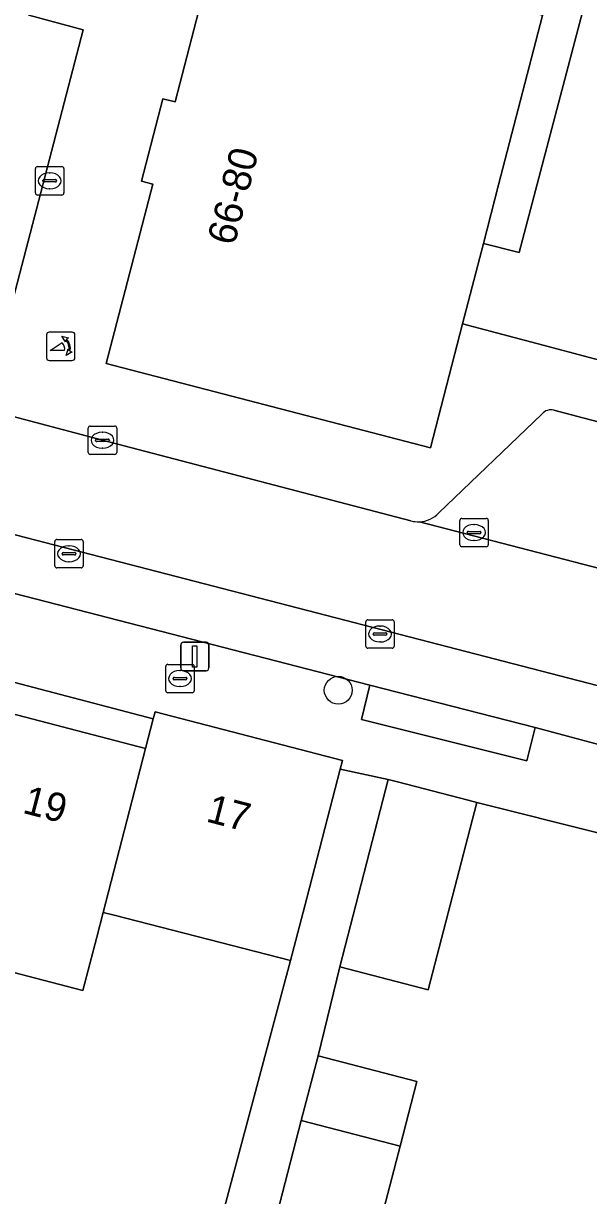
# Model space of a CAD drawing. Extents: x 163683 to 164494, y 382709 to 383872.
# Drawn here: x 164160.65 to 164180.51, y 383184.47 to 383225.65 of the extents above; entities that cross this region are included whole.
import ezdxf

# ---------------------------------------------------------------- set-up
doc = ezdxf.new("R2010")
doc.units = 0
for name, color, linetype in [('IMGEO_Boom', 7, 'Continuous'), ('IMGEO_Brandkraan', 7, 'Continuous'), ('IMGEO_Erf', 7, 'Continuous'), ('IMGEO_Groenvoorziening', 7, 'Continuous'), ('IMGEO_Kolk', 7, 'Continuous'), ('IMGEO_Lichtmast', 7, 'Continuous'), ('IMGEO_Muur', 7, 'Continuous'), ('IMGEO_Pand', 7, 'Continuous'), ('IMGEO_Pand_nummerreeks', 7, 'Continuous'), ('IMGEO_Parkeervlak_open', 7, 'Continuous'), ('IMGEO_Poller', 7, 'Continuous'), ('IMGEO_Rijbaan_lokaal_open', 7, 'Continuous'), ('IMGEO_Voetpad_open', 7, 'Continuous')]:
    doc.layers.add(name, color=color, linetype=linetype)

msp = doc.modelspace()

# ---------------------------------------------------------------- linework, layer by layer
at = {"layer": 'IMGEO_Boom'}
msp.add_circle((164171.714, 383202.223), 0.489, dxfattribs=at)
at = {"layer": 'IMGEO_Brandkraan'}
for p, q in [((164165.729, 383203.132), (164166.581, 383203.132)), ((164165.654, 383202.206), (164165.654, 383203.058)), ((164165.956, 383202.675), (164166.354, 383202.675)), ((164166.142, 383202.912), (164166.167, 383202.912)), ((164166.655, 383203.058), (164166.655, 383202.206)), ((164165.913, 383202.626), (164165.913, 383202.638)), ((164166.351, 383202.589), (164165.953, 383202.589)), ((164166.165, 383202.352), (164166.14, 383202.352)), ((164166.397, 383202.638), (164166.397, 383202.626)), ((164166.581, 383202.132), (164165.729, 383202.132))]:
    msp.add_line(p, q, dxfattribs=at)
for points in [[(164165.729, 383203.132), (164166.581, 383203.132)], [(164165.654, 383202.206), (164165.654, 383203.058)], [(164166.655, 383203.058), (164166.655, 383202.206)], [(164166.581, 383202.132), (164165.729, 383202.132)]]:
    msp.add_lwpolyline(points, dxfattribs=at)
for centre, radius, start, end in [((164165.731, 383203.056), 0.0765, 91.552, 178.448), ((164165.731, 383203.056), 0.0765, 91.552, 178.448), ((164166.579, 383203.056), 0.0765, 1.552, 88.448), ((164166.579, 383203.056), 0.0765, 1.552, 88.448), ((164165.953, 383202.635), 0.0403, 85.8775, 175.7526), ((164166.358, 383202.637), 0.0386, 1.7309, 96.639), ((164165.95, 383202.625), 0.0366, 178.938, 274.7102), ((164166.354, 383202.632), 0.043, 264.8664, 352.4533), ((164165.731, 383202.208), 0.0765, 181.552, 268.448), ((164165.731, 383202.208), 0.0765, 181.552, 268.448), ((164166.579, 383202.208), 0.0765, 271.552, 358.448), ((164166.579, 383202.208), 0.0765, 271.552, 358.448)]:
    msp.add_arc(centre, radius, start, end, dxfattribs=at)
for centre, major_axis, ratio, start_param, end_param in [((164166.141, 383202.632), (-0.387, 0.002), 0.722429, 4.712389, 7.853982), ((164166.166, 383202.632), (-0.39, 0.002), 0.717154, 1.570796, 4.712389)]:
    msp.add_ellipse(centre, major_axis=major_axis, ratio=ratio, start_param=start_param, end_param=end_param, dxfattribs=at)
at = {"layer": 'IMGEO_Erf'}
msp.add_lwpolyline([(164131.207, 383210.146), (164128.316, 383210.906), (164127.838, 383209.088), (164130.878, 383208.299), (164131.051, 383208.967), (164136.711, 383207.499), (164142.264, 383206.059), (164147.926, 383204.591), (164153.513, 383203.142), (164159.1, 383201.693), (164164.943, 383200.178), (164165.211, 383201.212)], close=True, dxfattribs=at)
for points in [[(164180.944, 383184.366), (164181.629, 383187), (164182.658, 383186.732), (164183.379, 383189.505), (164183.551, 383190.167), (164183.712, 383190.125), (164184.009, 383191.261), (164185.275, 383196.098), (164176.583, 383198.281), (164174.876, 383191.699), (164171.766, 383192.505), (164171.003, 383189.379), (164174.475, 383188.478), (164173.885, 383186.203), (164172.661, 383181.485)], [(164158.018, 383176.482), (164162.462, 383175.349), (164163.331, 383178.679), (164166.094, 383177.959), (164170.035, 383192.729), (164163.838, 383194.317), (164163.458, 383194.414), (164163.235, 383193.547), (164162.74, 383191.672), (164159.992, 383192.384)]]:
    msp.add_lwpolyline(points, dxfattribs=at)
at = {"layer": 'IMGEO_Groenvoorziening'}
for points in [[(164211.56, 383234.158), (164211.902, 383235.056), (164184.544, 383242.181), (164182.325, 383233.76), (164178.067, 383217.602), (164176.82, 383217.925), (164176.086, 383215.093), (164178.697, 383214.405), (164180.721, 383213.871), (164201.717, 383208.336), (164202.06, 383209.236)], [(164161.999, 383230.304), (164163.898, 383229.799), (164166.572, 383240.009), (164160.833, 383241.512), (164155.374, 383220.693), (164159.923, 383214.583), (164162.755, 383225.429), (164160.846, 383225.945)]]:
    msp.add_lwpolyline(points, close=True, dxfattribs=at)
at = {"layer": 'IMGEO_Kolk'}
for p, q in [((164161.073, 383219.698), (164161.073, 383220.55)), ((164161.148, 383220.624), (164162, 383220.624)), ((164161.561, 383220.404), (164161.586, 383220.404)), ((164162.074, 383220.55), (164162.074, 383219.698)), ((164161.332, 383220.118), (164161.332, 383220.13)), ((164161.77, 383220.081), (164161.372, 383220.081)), ((164161.375, 383220.167), (164161.773, 383220.167)), ((164161.816, 383220.13), (164161.816, 383220.118)), ((164162, 383219.624), (164161.148, 383219.624)), ((164161.584, 383219.844), (164161.559, 383219.844)), ((164162.927, 383210.58), (164162.927, 383211.432)), ((164163.002, 383211.506), (164163.854, 383211.506)), ((164163.928, 383211.432), (164163.928, 383210.58)), ((164163.186, 383211), (164163.186, 383211.012)), ((164163.624, 383210.963), (164163.226, 383210.963)), ((164163.229, 383211.049), (164163.627, 383211.049)), ((164163.415, 383211.286), (164163.44, 383211.286)), ((164163.67, 383211.012), (164163.67, 383211)), ((164163.854, 383210.506), (164163.002, 383210.506)), ((164163.438, 383210.726), (164163.413, 383210.726)), ((164175.987, 383207.336), (164175.987, 383208.188)), ((164176.062, 383208.262), (164176.914, 383208.262)), ((164176.475, 383208.042), (164176.5, 383208.042)), ((164176.988, 383208.188), (164176.988, 383207.336)), ((164176.246, 383207.756), (164176.246, 383207.768)), ((164176.684, 383207.719), (164176.286, 383207.719)), ((164176.289, 383207.805), (164176.687, 383207.805)), ((164176.73, 383207.768), (164176.73, 383207.756)), ((164161.751, 383206.593), (164161.751, 383207.445)), ((164161.826, 383207.519), (164162.678, 383207.519)), ((164162.239, 383207.299), (164162.264, 383207.299)), ((164162.752, 383207.445), (164162.752, 383206.593)), ((164176.914, 383207.262), (164176.062, 383207.262)), ((164176.498, 383207.482), (164176.473, 383207.482)), ((164162.01, 383207.013), (164162.01, 383207.025)), ((164162.448, 383206.976), (164162.05, 383206.976)), ((164162.053, 383207.062), (164162.451, 383207.062)), ((164162.494, 383207.025), (164162.494, 383207.013)), ((164162.678, 383206.519), (164161.826, 383206.519)), ((164162.262, 383206.739), (164162.237, 383206.739)), ((164172.682, 383203.773), (164172.682, 383204.625)), ((164172.757, 383204.699), (164173.609, 383204.699)), ((164173.17, 383204.479), (164173.195, 383204.479)), ((164173.683, 383204.625), (164173.683, 383203.773)), ((164172.941, 383204.193), (164172.941, 383204.205)), ((164173.379, 383204.156), (164172.981, 383204.156)), ((164172.984, 383204.242), (164173.382, 383204.242)), ((164173.193, 383203.919), (164173.168, 383203.919)), ((164173.425, 383204.205), (164173.425, 383204.193)), ((164173.609, 383203.699), (164172.757, 383203.699))]:
    msp.add_line(p, q, dxfattribs=at)
for points in [[(164161.073, 383219.698), (164161.073, 383220.55)], [(164161.148, 383220.624), (164162, 383220.624)], [(164162.074, 383220.55), (164162.074, 383219.698)], [(164162, 383219.624), (164161.148, 383219.624)], [(164162.927, 383210.58), (164162.927, 383211.432)], [(164163.002, 383211.506), (164163.854, 383211.506)], [(164163.928, 383211.432), (164163.928, 383210.58)], [(164163.854, 383210.506), (164163.002, 383210.506)], [(164175.987, 383207.336), (164175.987, 383208.188)], [(164176.062, 383208.262), (164176.914, 383208.262)], [(164176.988, 383208.188), (164176.988, 383207.336)], [(164161.751, 383206.593), (164161.751, 383207.445)], [(164161.826, 383207.519), (164162.678, 383207.519)], [(164162.752, 383207.445), (164162.752, 383206.593)], [(164176.914, 383207.262), (164176.062, 383207.262)], [(164162.678, 383206.519), (164161.826, 383206.519)], [(164172.682, 383203.773), (164172.682, 383204.625)], [(164172.757, 383204.699), (164173.609, 383204.699)], [(164173.683, 383204.625), (164173.683, 383203.773)], [(164173.609, 383203.699), (164172.757, 383203.699)]]:
    msp.add_lwpolyline(points, dxfattribs=at)
for centre, radius, start, end in [((164161.15, 383220.548), 0.0765, 91.552, 178.448), ((164161.15, 383220.548), 0.0765, 91.552, 178.448), ((164161.998, 383220.548), 0.0765, 1.552, 88.448), ((164161.998, 383220.548), 0.0765, 1.552, 88.448), ((164161.372, 383220.127), 0.0403, 85.8775, 175.7526), ((164161.369, 383220.117), 0.0366, 178.938, 274.7102), ((164161.773, 383220.124), 0.043, 264.8664, 352.4533), ((164161.777, 383220.129), 0.0386, 1.7309, 96.639), ((164161.15, 383219.7), 0.0765, 181.552, 268.448), ((164161.15, 383219.7), 0.0765, 181.552, 268.448), ((164161.998, 383219.7), 0.0765, 271.552, 358.448), ((164161.998, 383219.7), 0.0765, 271.552, 358.448), ((164163.004, 383211.43), 0.0765, 91.552, 178.448), ((164163.004, 383211.43), 0.0765, 91.552, 178.448), ((164163.852, 383211.43), 0.0765, 1.552, 88.448), ((164163.852, 383211.43), 0.0765, 1.552, 88.448), ((164163.226, 383211.009), 0.0403, 85.8775, 175.7526), ((164163.223, 383210.999), 0.0366, 178.938, 274.7102), ((164163.627, 383211.006), 0.043, 264.8664, 352.4533), ((164163.631, 383211.011), 0.0386, 1.7309, 96.639), ((164163.004, 383210.582), 0.0765, 181.552, 268.448), ((164163.004, 383210.582), 0.0765, 181.552, 268.448), ((164163.852, 383210.582), 0.0765, 271.552, 358.448), ((164163.852, 383210.582), 0.0765, 271.552, 358.448), ((164176.064, 383208.186), 0.0765, 91.552, 178.448), ((164176.064, 383208.186), 0.0765, 91.552, 178.448), ((164176.912, 383208.186), 0.0765, 1.552, 88.448), ((164176.912, 383208.186), 0.0765, 1.552, 88.448), ((164176.286, 383207.765), 0.0403, 85.8775, 175.7526), ((164176.283, 383207.755), 0.0366, 178.938, 274.7102), ((164176.687, 383207.762), 0.043, 264.8664, 352.4533), ((164176.691, 383207.767), 0.0386, 1.7309, 96.639), ((164161.828, 383207.443), 0.0765, 91.552, 178.448), ((164161.828, 383207.443), 0.0765, 91.552, 178.448), ((164162.676, 383207.443), 0.0765, 1.552, 88.448), ((164162.676, 383207.443), 0.0765, 1.552, 88.448), ((164176.064, 383207.338), 0.0765, 181.552, 268.448), ((164176.064, 383207.338), 0.0765, 181.552, 268.448), ((164176.912, 383207.338), 0.0765, 271.552, 358.448), ((164176.912, 383207.338), 0.0765, 271.552, 358.448), ((164162.05, 383207.022), 0.0403, 85.8775, 175.7526), ((164162.047, 383207.012), 0.0366, 178.938, 274.7102), ((164162.451, 383207.019), 0.043, 264.8664, 352.4533), ((164162.455, 383207.024), 0.0386, 1.7309, 96.639), ((164161.828, 383206.595), 0.0765, 181.552, 268.448), ((164161.828, 383206.595), 0.0765, 181.552, 268.448), ((164162.676, 383206.595), 0.0765, 271.552, 358.448), ((164162.676, 383206.595), 0.0765, 271.552, 358.448), ((164172.759, 383204.623), 0.0765, 91.552, 178.448), ((164172.759, 383204.623), 0.0765, 91.552, 178.448), ((164173.607, 383204.623), 0.0765, 1.552, 88.448), ((164173.607, 383204.623), 0.0765, 1.552, 88.448), ((164172.981, 383204.202), 0.0403, 85.8775, 175.7526), ((164172.978, 383204.192), 0.0366, 178.938, 274.7102), ((164173.382, 383204.199), 0.043, 264.8664, 352.4533), ((164173.386, 383204.204), 0.0386, 1.7309, 96.639), ((164172.759, 383203.775), 0.0765, 181.552, 268.448), ((164172.759, 383203.775), 0.0765, 181.552, 268.448), ((164173.607, 383203.775), 0.0765, 271.552, 358.448), ((164173.607, 383203.775), 0.0765, 271.552, 358.448)]:
    msp.add_arc(centre, radius, start, end, dxfattribs=at)
for centre, major_axis, ratio, start_param, end_param in [((164161.56, 383220.124), (-0.387, 0.002), 0.722429, 4.712389, 7.853982), ((164161.585, 383220.124), (-0.39, 0.002), 0.717154, 1.570796, 4.712389), ((164163.414, 383211.006), (-0.387, 0.002), 0.722429, 4.712389, 7.853982), ((164163.439, 383211.006), (-0.39, 0.002), 0.717154, 1.570796, 4.712389), ((164176.474, 383207.762), (-0.387, 0.002), 0.722429, 4.712389, 7.853982), ((164176.499, 383207.762), (-0.39, 0.002), 0.717154, 1.570796, 4.712389), ((164162.238, 383207.019), (-0.387, 0.002), 0.722429, 4.712389, 7.853982), ((164162.263, 383207.019), (-0.39, 0.002), 0.717154, 1.570796, 4.712389), ((164173.169, 383204.199), (-0.387, 0.002), 0.722429, 4.712389, 7.853982), ((164173.194, 383204.199), (-0.39, 0.002), 0.717154, 1.570796, 4.712389)]:
    msp.add_ellipse(centre, major_axis=major_axis, ratio=ratio, start_param=start_param, end_param=end_param, dxfattribs=at)
at = {"layer": 'IMGEO_Lichtmast'}
for p, q in [((164166.277, 383203.906), (164167.067, 383203.906)), ((164167.067, 383203.906), (164166.277, 383203.906)), ((164166.177, 383203.006), (164166.177, 383203.806)), ((164166.177, 383203.806), (164166.177, 383203.006)), ((164167.167, 383203.806), (164167.167, 383203.006)), ((164167.167, 383203.006), (164167.167, 383203.806)), ((164167.067, 383202.906), (164166.277, 383202.906)), ((164166.277, 383202.906), (164167.067, 383202.906))]:
    msp.add_line(p, q, dxfattribs=at)
msp.add_lwpolyline([(164166.597, 383203.781), (164166.747, 383203.781), (164166.747, 383203.031), (164166.597, 383203.031), (164166.597, 383203.781)], dxfattribs=at)
for centre, start, end in [((164166.277, 383203.806), 90, 180), ((164166.277, 383203.806), 90, 180), ((164167.067, 383203.806), 0, 90), ((164167.067, 383203.806), 360, 90), ((164166.277, 383203.006), 180, 270), ((164166.277, 383203.006), 180, 270), ((164167.067, 383203.006), 270, 0), ((164167.067, 383203.006), 270, 0)]:
    msp.add_arc(centre, 0.1, start, end, dxfattribs=at)
at = {"layer": 'IMGEO_Muur'}
msp.add_lwpolyline([(164176.583, 383198.281), (164185.275, 383196.098)], dxfattribs=at)
at = {"layer": 'IMGEO_Pand'}
for points in [[(164177.352, 383219.977), (164178.895, 383225.928), (164167.529, 383228.876), (164165.979, 383222.898), (164165.555, 383223.008), (164164.803, 383220.106), (164165.194, 383220.005), (164163.56, 383213.701), (164174.958, 383210.745), (164176.086, 383215.093), (164176.82, 383217.925)], [(164164.943, 383200.178), (164159.1, 383201.693), (164156.935, 383193.343), (164157.041, 383193.315), (164156.463, 383191.088), (164156.215, 383190.131), (164159.207, 383189.356), (164159.992, 383192.384), (164162.74, 383191.672), (164163.235, 383193.547), (164163.458, 383194.414)], [(164171.782, 383199.454), (164171.86, 383199.754), (164165.276, 383201.461), (164165.211, 383201.212), (164164.943, 383200.178), (164163.458, 383194.414), (164163.838, 383194.317), (164170.035, 383192.729), (164170.605, 383194.915)], [(164173.798, 383199.003), (164173.473, 383199.087), (164171.766, 383192.505), (164174.876, 383191.699), (164176.583, 383198.281), (164176.279, 383198.36)], [(164170.413, 383187.106), (164173.885, 383186.203), (164174.475, 383188.478), (164171.003, 383189.379)], [(164170.413, 383187.106), (164169.188, 383182.386), (164172.661, 383181.485), (164173.885, 383186.203)]]:
    msp.add_lwpolyline(points, close=True, dxfattribs=at)
at = {"layer": 'IMGEO_Parkeervlak_open'}
for points in [[(164178.872, 383211.928), (164175.248, 383208.459)], [(164194.367, 383208.132), (164180.308, 383211.798), (164179.296, 383212.06)], [(164174.565, 383208.139), (164191.519, 383203.748)]]:
    msp.add_lwpolyline(points, dxfattribs=at)
for centre, radius, start, end in [((164179.186, 383211.667), 0.408, 74.3234, 140.2615), ((164174.529, 383209.105), 0.967, 272.1531, 318.0551)]:
    msp.add_arc(centre, radius, start, end, dxfattribs=at)
at = {"layer": 'IMGEO_Poller'}
for p, q in [((164161.463, 383214.71), (164161.463, 383213.903)), ((164161.463, 383214.71), (164161.463, 383213.903)), ((164162.365, 383214.805), (164161.557, 383214.805)), ((164162.365, 383214.805), (164161.557, 383214.805)), ((164162.459, 383213.903), (164162.459, 383214.71)), ((164162.459, 383213.903), (164162.459, 383214.71)), ((164161.557, 383213.808), (164162.365, 383213.808)), ((164161.557, 383213.808), (164162.365, 383213.808))]:
    msp.add_line(p, q, dxfattribs=at)
for points in [[(164162.142, 383214.534), (164162.13, 383214.461), (164162.005, 383214.666)], [(164162.005, 383214.666), (164162.236, 383214.6), (164162.165, 383214.568)], [(164162.098, 383214.161), (164161.585, 383214.161), (164162.015, 383214.436)], [(164162.158, 383213.989), (164162.224, 383214.22), (164162.254, 383214.152)], [(164162.29, 383214.125), (164162.362, 383214.114), (164162.158, 383213.989)]]:
    msp.add_lwpolyline(points, dxfattribs=at)
for centre, radius, start, end in [((164161.557, 383214.71), 0.0946, 90, 180), ((164161.557, 383214.71), 0.0946, 90, 180), ((164162.365, 383214.71), 0.0946, 0, 90), ((164162.365, 383214.71), 0.0946, 0, 90), ((164161.77, 383214.211), 0.332, 351.3247, 42.4854), ((164161.784, 383214.221), 0.476, 351.7527, 41.1691), ((164161.784, 383214.221), 0.516, 349.3569, 42.2912), ((164161.557, 383213.903), 0.0946, 180, 270), ((164161.557, 383213.903), 0.0946, 180, 270), ((164162.365, 383213.903), 0.0946, 270, 0), ((164162.365, 383213.903), 0.0946, 270, 0)]:
    msp.add_arc(centre, radius, start, end, dxfattribs=at)
at = {"layer": 'IMGEO_Rijbaan_lokaal_open'}
for points in [[(164191.674, 383199.573), (164137.37, 383213.628), (164065.47, 383232.191)], [(164065.47, 383232.191), (164137.37, 383213.628), (164191.674, 383199.573)], [(164067.443, 383229.643), (164078.076, 383226.898), (164083.857, 383225.406), (164123.682, 383215.09), (164133.127, 383212.643), (164172.83, 383202.406), (164178.631, 383200.91), (164182.52, 383199.875), (164183.453, 383199.638), (164188.301, 383198.414)], [(164174.271, 383208.173), (164163.428, 383211.006), (164159.311, 383212.095), (164145.758, 383215.595), (164145.029, 383215.764), (164142.92, 383216.322), (164142.358, 383216.47), (164142.06, 383216.549), (164130.537, 383219.506), (164130.19, 383219.614), (164130.16, 383219.621), (164130.108, 383219.634), (164115.834, 383223.308), (164112.708, 383224.101)], [(164191.936, 383199.519), (164193.144, 383203.259), (164191.577, 383203.719), (164191.548, 383203.733), (164191.519, 383203.748), (164174.565, 383208.139)]]:
    msp.add_lwpolyline(points, dxfattribs=at)
msp.add_arc((164174.531, 383209.136), 0.997, 254.8684, 271.9381, dxfattribs=at)
at = {"layer": 'IMGEO_Voetpad_open'}
for points in [[(164165.555, 383223.008), (164165.979, 383222.898), (164167.529, 383228.876), (164169.144, 383235.102), (164168.728, 383235.21), (164169.485, 383238.13), (164169.905, 383238.021), (164171.568, 383244.434), (164171.842, 383245.49), (164168.256, 383246.436), (164166.572, 383240.009), (164163.898, 383229.799), (164161.999, 383230.304), (164160.846, 383225.945), (164162.755, 383225.429), (164159.923, 383214.583)], [(164211.56, 383234.158), (164202.06, 383209.236), (164201.717, 383208.336), (164180.721, 383213.871), (164178.697, 383214.405), (164176.086, 383215.093), (164174.958, 383210.745), (164163.56, 383213.701), (164165.194, 383220.005), (164164.803, 383220.106), (164165.555, 383223.008)], [(164142.358, 383216.47), (164142.92, 383216.322), (164145.029, 383215.764), (164145.758, 383215.595), (164146.056, 383216.729), (164154.883, 383214.442), (164159.598, 383213.22), (164159.311, 383212.095), (164163.428, 383211.006), (164174.271, 383208.173)], [(164188.301, 383198.414), (164183.453, 383199.638), (164182.52, 383199.875), (164178.631, 383200.91), (164178.343, 383199.742), (164172.528, 383201.19), (164172.83, 383202.406), (164133.127, 383212.643)], [(164175.248, 383208.459), (164178.872, 383211.928)], [(164179.296, 383212.06), (164180.308, 383211.798), (164194.367, 383208.132)], [(164131.207, 383210.146), (164165.211, 383201.212), (164165.276, 383201.461), (164171.86, 383199.754), (164171.782, 383199.454), (164173.473, 383199.087), (164173.798, 383199.003), (164176.279, 383198.36), (164176.583, 383198.281), (164185.275, 383196.098), (164194.537, 383193.772), (164196.623, 383196.306)], [(164169.188, 383182.386), (164170.413, 383187.106), (164171.003, 383189.379), (164171.766, 383192.505), (164173.473, 383199.087), (164171.782, 383199.454), (164170.605, 383194.915), (164170.035, 383192.729), (164166.094, 383177.959)]]:
    msp.add_lwpolyline(points, dxfattribs=at)
for points in [[(164182.325, 383233.76), (164181.014, 383234.1), (164180.438, 383231.879), (164178.895, 383225.928), (164177.352, 383219.977), (164176.82, 383217.925), (164178.067, 383217.602)], [(164178.631, 383200.91), (164172.83, 383202.406), (164172.528, 383201.19), (164178.343, 383199.742)]]:
    msp.add_lwpolyline(points, close=True, dxfattribs=at)
for centre, radius, start, end in [((164179.186, 383211.667), 0.408, 74.3234, 140.2615), ((164174.529, 383209.105), 0.967, 272.1531, 318.0551), ((164174.531, 383209.136), 0.997, 254.8684, 271.9381)]:
    msp.add_arc(centre, radius, start, end, dxfattribs=at)

# ---------------------------------------------------------------- texts
at = {"layer": 'IMGEO_Pand_nummerreeks'}
for s, rotation, p in [('66-80', 75.4929, (164168.065, 383217.813)), ('19', 345.4641, (164160.584, 383197.92)), ('17', 345.4641, (164167.033, 383197.617))]:
    msp.add_text(s, height=1, rotation=rotation, dxfattribs=at).set_placement(p)

doc.saveas('drawing.dxf')
